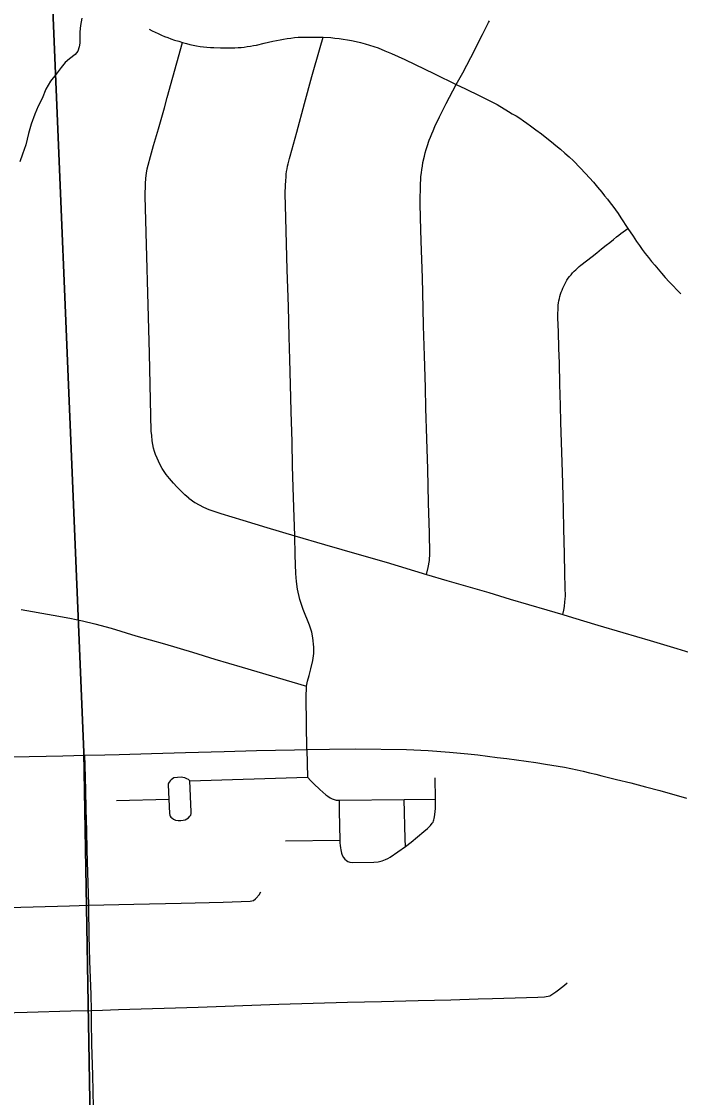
# Model space of a CAD drawing. Extents: x -59 to 82, y -3 to 49.
# Drawn here: x -13.6 to -13.247, y 30.893 to 31.469 of the extents above; entities that cross this region are included whole.
import ezdxf

# ---------------------------------------------------------------- set-up
doc = ezdxf.new("R2010")
doc.units = 0
for name, color, linetype in [('GM_X_City_Street', 7, 'Continuous'), ('GM_X_Corporation', 7, 'Continuous'), ('GM_X_County_Road', 7, 'Continuous'), ('GM_X_Minor_River', 7, 'Continuous')]:
    doc.layers.add(name, color=color, linetype=linetype)

msp = doc.modelspace()

# ---------------------------------------------------------------- linework, layer by layer
at = {"layer": 'GM_X_City_Street'}
for p, q in [((-13.50958, 31.06279), (-13.4468, 31.06462)), ((-13.45848, 31.03074), (-13.42947, 31.03103))]:
    msp.add_line(p, q, dxfattribs=at)
for points in [[(-13.36719, 31.43521), (-13.36374, 31.44138), (-13.35944, 31.44952), (-13.35324, 31.46186), (-13.3514, 31.46553), (-13.34993, 31.46826), (-13.34945, 31.46918)], [(-13.53143, 31.4648), (-13.52981, 31.46394), (-13.52817, 31.46313), (-13.52652, 31.46235), (-13.52485, 31.46161), (-13.52316, 31.46091), (-13.52145, 31.46024), (-13.51974, 31.45961), (-13.51777, 31.45895), (-13.5156, 31.45827), (-13.51354, 31.45768), (-13.51147, 31.45702), (-13.50971, 31.45657), (-13.50783, 31.45616), (-13.50601, 31.45583), (-13.50418, 31.45555), (-13.50236, 31.45531), (-13.50052, 31.45513), (-13.49868, 31.45498), (-13.49683, 31.45489), (-13.49326, 31.45469), (-13.48553, 31.45476), (-13.48387, 31.45487), (-13.48221, 31.45502), (-13.48055, 31.4552), (-13.47891, 31.45541), (-13.47725, 31.45565), (-13.47561, 31.45593), (-13.47409, 31.45627), (-13.46995, 31.4572), (-13.46523, 31.45831), (-13.46334, 31.45874), (-13.46142, 31.45911), (-13.4595, 31.45945), (-13.45758, 31.45974), (-13.45565, 31.46), (-13.45372, 31.46021), (-13.45177, 31.46038), (-13.44983, 31.46051), (-13.43833, 31.46042), (-13.43432, 31.46021), (-13.43207, 31.46), (-13.42984, 31.45974), (-13.42761, 31.45944), (-13.42538, 31.45909), (-13.42317, 31.45869), (-13.42075, 31.45814), (-13.41836, 31.45754), (-13.41596, 31.4569), (-13.41359, 31.45621), (-13.41122, 31.45547), (-13.40887, 31.45469), (-13.4053, 31.45323), (-13.40175, 31.45171), (-13.39822, 31.45014), (-13.39472, 31.44852), (-13.3788, 31.44092), (-13.36719, 31.43521), (-13.36221, 31.43276), (-13.35457, 31.42908), (-13.34534, 31.42441), (-13.33926, 31.42074), (-13.33723, 31.41955), (-13.33523, 31.41833), (-13.33326, 31.41707), (-13.33131, 31.41579), (-13.32937, 31.41446), (-13.32748, 31.41312), (-13.32457, 31.41091), (-13.32164, 31.40869), (-13.31873, 31.40646), (-13.3163, 31.40453), (-13.3139, 31.40255), (-13.31152, 31.40055), (-13.30917, 31.3985), (-13.30686, 31.39642), (-13.30457, 31.39431), (-13.30086, 31.39058), (-13.29801, 31.38757), (-13.29588, 31.38522), (-13.29379, 31.38285), (-13.2916, 31.38021), (-13.2894, 31.37751), (-13.28785, 31.37565), (-13.28635, 31.3738), (-13.28488, 31.37192), (-13.28344, 31.37002), (-13.28204, 31.36809), (-13.28067, 31.36615), (-13.27914, 31.36388), (-13.27545, 31.35818), (-13.27264, 31.35396), (-13.27079, 31.35125), (-13.26926, 31.34907), (-13.2677, 31.3469), (-13.2661, 31.34477), (-13.26447, 31.34265), (-13.2628, 31.34057), (-13.26109, 31.33851), (-13.25741, 31.33421), (-13.25541, 31.33194), (-13.25336, 31.3297), (-13.25129, 31.3275), (-13.24917, 31.32533), (-13.24704, 31.32322)], [(-13.44717, 31.07956), (-13.4474, 31.1071), (-13.44729, 31.11345), (-13.44676, 31.11604), (-13.44581, 31.11915), (-13.44492, 31.12266), (-13.44391, 31.12716), (-13.44343, 31.1308), (-13.44333, 31.13422), (-13.44386, 31.13928), (-13.44442, 31.14229), (-13.44573, 31.14602), (-13.44908, 31.15438), (-13.4508, 31.1597), (-13.45215, 31.16529), (-13.45269, 31.16943), (-13.45302, 31.1737), (-13.45327, 31.18345), (-13.45354, 31.1938), (-13.45402, 31.20891), (-13.45437, 31.21987), (-13.45474, 31.23095), (-13.45495, 31.2441), (-13.4555, 31.26026), (-13.45583, 31.27477), (-13.45619, 31.2881), (-13.45661, 31.30018), (-13.45696, 31.3165), (-13.45752, 31.33603), (-13.45827, 31.36393), (-13.45868, 31.37685), (-13.45853, 31.38134), (-13.45838, 31.38358), (-13.4582, 31.38581), (-13.45806, 31.38722), (-13.45788, 31.38862), (-13.45767, 31.39001), (-13.45741, 31.3914), (-13.45711, 31.39278), (-13.45677, 31.39415), (-13.4564, 31.39551), (-13.45599, 31.39685), (-13.45247, 31.4096), (-13.44834, 31.42505), (-13.44434, 31.43944), (-13.44, 31.45492), (-13.43833, 31.46042)], [(-13.51019, 31.2139), (-13.51236, 31.21574), (-13.51398, 31.21735), (-13.51656, 31.22001), (-13.5184, 31.22199), (-13.52053, 31.22442), (-13.52222, 31.22663), (-13.52374, 31.22879), (-13.52439, 31.22984), (-13.52546, 31.23179), (-13.52646, 31.23368), (-13.52716, 31.23525), (-13.52804, 31.23724), (-13.52856, 31.23893), (-13.529, 31.24062), (-13.52951, 31.24269), (-13.52981, 31.2446), (-13.53005, 31.24747), (-13.53025, 31.24975), (-13.53121, 31.29128), (-13.53356, 31.37544), (-13.53341, 31.38199), (-13.53318, 31.385), (-13.5329, 31.38766), (-13.53241, 31.38997), (-13.53194, 31.39193), (-13.53069, 31.39664), (-13.52907, 31.40246), (-13.5264, 31.41146), (-13.52327, 31.42263), (-13.52171, 31.42823), (-13.51354, 31.45768)], [(-13.38309, 31.17317), (-13.3822, 31.17688), (-13.38158, 31.18062), (-13.38134, 31.18437), (-13.38154, 31.19521), (-13.38206, 31.21148), (-13.38242, 31.22937), (-13.38297, 31.24568), (-13.3835, 31.26209), (-13.38372, 31.27302), (-13.38419, 31.29008), (-13.38471, 31.30612), (-13.38494, 31.31557), (-13.38531, 31.33172), (-13.38587, 31.35128), (-13.38624, 31.36392), (-13.38647, 31.37143), (-13.38633, 31.38228), (-13.38622, 31.38414), (-13.38606, 31.38599), (-13.38586, 31.38784), (-13.38562, 31.38969), (-13.38532, 31.39153), (-13.38498, 31.39336), (-13.3842, 31.3969), (-13.38376, 31.39862), (-13.38329, 31.40032), (-13.38277, 31.40201), (-13.38161, 31.40538), (-13.38098, 31.40705), (-13.3803, 31.40871), (-13.37959, 31.41034), (-13.3786, 31.41263), (-13.3762, 31.41794), (-13.37255, 31.42508), (-13.37087, 31.4284), (-13.36719, 31.43521)], [(-13.3102, 31.15179), (-13.30974, 31.15393), (-13.30936, 31.15599), (-13.30905, 31.15852), (-13.30893, 31.1599), (-13.30883, 31.16165), (-13.30891, 31.166), (-13.30911, 31.17377), (-13.30931, 31.18402), (-13.30966, 31.19777), (-13.30989, 31.20773), (-13.31006, 31.21523), (-13.31044, 31.22775), (-13.31091, 31.24372), (-13.31119, 31.25459), (-13.31141, 31.26345), (-13.31185, 31.27493), (-13.31206, 31.2861), (-13.31231, 31.29417), (-13.3125, 31.3028), (-13.31282, 31.31039), (-13.31264, 31.3172), (-13.31248, 31.31837), (-13.31227, 31.31954), (-13.31203, 31.32069), (-13.31175, 31.32184), (-13.31142, 31.32297), (-13.31104, 31.3241), (-13.31063, 31.3252), (-13.31019, 31.3263), (-13.3097, 31.32737), (-13.30917, 31.32843), (-13.3086, 31.32947), (-13.30799, 31.33049), (-13.3073, 31.33149), (-13.30656, 31.33247), (-13.3058, 31.33342), (-13.305, 31.33435), (-13.30417, 31.33525), (-13.30332, 31.33612), (-13.30243, 31.33697), (-13.30153, 31.33779), (-13.30059, 31.33857), (-13.29453, 31.3432), (-13.29203, 31.34518), (-13.28955, 31.34719), (-13.28708, 31.34923), (-13.28511, 31.35071), (-13.28318, 31.35224), (-13.28149, 31.35362), (-13.28031, 31.35456), (-13.27911, 31.35549), (-13.2779, 31.3564), (-13.27668, 31.3573), (-13.27545, 31.35818)], [(-13.51019, 31.2139), (-13.50694, 31.21164), (-13.50466, 31.21036), (-13.50235, 31.20911), (-13.49947, 31.20786), (-13.49624, 31.20674), (-13.49313, 31.20573), (-13.48132, 31.20217), (-13.46839, 31.19828), (-13.45354, 31.1938), (-13.43769, 31.18918), (-13.41915, 31.18377), (-13.4047, 31.17961), (-13.38309, 31.17317), (-13.37226, 31.16992), (-13.35482, 31.16487), (-13.34984, 31.16351), (-13.33834, 31.15989), (-13.31872, 31.15415), (-13.3102, 31.15179), (-13.30499, 31.15009), (-13.29151, 31.146), (-13.27812, 31.14212), (-13.26343, 31.13771), (-13.24922, 31.13352), (-13.23764, 31.13002)], [(-13.59992, 31.15436), (-13.58266, 31.15133), (-13.57373, 31.14972), (-13.56699, 31.14837)], [(-13.56699, 31.14837), (-13.56051, 31.14678), (-13.55175, 31.14442), (-13.53846, 31.14032), (-13.52322, 31.13594), (-13.5082, 31.13147), (-13.49622, 31.12788), (-13.48175, 31.12354), (-13.44729, 31.11345)], [(-13.44717, 31.07956), (-13.4468, 31.06462), (-13.4449, 31.06267), (-13.44334, 31.06107), (-13.44018, 31.05807), (-13.43691, 31.0553), (-13.43587, 31.05449), (-13.43469, 31.05369), (-13.4336, 31.05308), (-13.43253, 31.05269), (-13.43142, 31.05247), (-13.42987, 31.05236), (-13.39499, 31.05275), (-13.37836, 31.05291)], [(-13.56108, 30.88816), (-13.56152, 30.90535), (-13.56203, 30.92194), (-13.56226, 30.93405), (-13.56227, 30.93992), (-13.56248, 30.94841), (-13.56307, 30.96624), (-13.56343, 30.98007), (-13.56352, 30.98495), (-13.56359, 30.98945), (-13.56369, 30.99627), (-13.56381, 31.00251), (-13.56423, 31.01376), (-13.56446, 31.02572), (-13.56469, 31.03621), (-13.56505, 31.04751), (-13.56527, 31.05775), (-13.56537, 31.0644), (-13.56562, 31.07113), (-13.56579, 31.07646)], [(-13.5489, 31.05231), (-13.52096, 31.05288), (-13.52055, 31.0453), (-13.52041, 31.04437), (-13.52014, 31.04382), (-13.51975, 31.04333), (-13.51928, 31.0429), (-13.51844, 31.04223), (-13.51726, 31.04174), (-13.51592, 31.04152), (-13.51447, 31.04151), (-13.51318, 31.04168), (-13.5122, 31.04196), (-13.51122, 31.0424), (-13.51036, 31.04295), (-13.50958, 31.04382), (-13.50919, 31.04443), (-13.50894, 31.04519), (-13.50885, 31.04608), (-13.50958, 31.06279), (-13.5104, 31.0634), (-13.51126, 31.06387), (-13.51226, 31.06428), (-13.51335, 31.06455), (-13.51423, 31.06466), (-13.51815, 31.06431), (-13.51893, 31.06384), (-13.51958, 31.06335), (-13.52024, 31.06269), (-13.52074, 31.06209), (-13.52099, 31.06156), (-13.52115, 31.06108), (-13.52124, 31.06064), (-13.52096, 31.05288)], [(-13.42987, 31.05236), (-13.42976, 31.04659), (-13.42947, 31.03103), (-13.42938, 31.0295), (-13.4293, 31.02809), (-13.42915, 31.02685), (-13.42898, 31.0258), (-13.42881, 31.02491), (-13.42854, 31.02397), (-13.42815, 31.02291), (-13.42748, 31.02175), (-13.42676, 31.02086), (-13.42587, 31.02009), (-13.42515, 31.01965), (-13.42416, 31.01931), (-13.42282, 31.01909), (-13.41129, 31.0192), (-13.40897, 31.01948), (-13.40672, 31.01995), (-13.40503, 31.02059), (-13.40375, 31.0212), (-13.40251, 31.02192), (-13.39436, 31.02765), (-13.39133, 31.02999), (-13.38461, 31.03556), (-13.38255, 31.03724), (-13.38097, 31.03881), (-13.37999, 31.04002), (-13.37958, 31.04072), (-13.37932, 31.04139), (-13.37916, 31.04192), (-13.37899, 31.04258), (-13.37879, 31.0435), (-13.37864, 31.04471), (-13.37847, 31.04643), (-13.37835, 31.04802), (-13.37836, 31.05291), (-13.37853, 31.06439)], [(-13.39436, 31.02765), (-13.39446, 31.03168), (-13.39499, 31.05275)], [(-13.56369, 30.99627), (-13.53963, 30.99671), (-13.51434, 30.99729), (-13.49188, 30.99794), (-13.48219, 30.99822), (-13.47736, 30.99841), (-13.47646, 30.99858), (-13.47566, 30.99883), (-13.47461, 30.99957), (-13.47423, 30.99999), (-13.47259, 31.00182), (-13.47175, 31.00332)], [(-13.83785, 30.99477), (-13.8305, 30.9954), (-13.82049, 30.99574), (-13.81064, 30.99596), (-13.80151, 30.99588), (-13.79474, 30.99574), (-13.78871, 30.99537), (-13.78212, 30.99461), (-13.77289, 30.99316), (-13.76576, 30.99198), (-13.75928, 30.9911), (-13.75421, 30.99088), (-13.74228, 30.99107), (-13.72655, 30.99132), (-13.72058, 30.99149), (-13.70184, 30.9922), (-13.67101, 30.99306), (-13.64549, 30.99398), (-13.60649, 30.99498), (-13.57392, 30.99586), (-13.56369, 30.99627)], [(-13.56227, 30.93992), (-13.55634, 30.94013), (-13.54776, 30.94044), (-13.50514, 30.94176), (-13.46201, 30.9433), (-13.42543, 30.94432), (-13.40713, 30.94473), (-13.3876, 30.94535), (-13.37017, 30.9457), (-13.35555, 30.94614), (-13.34774, 30.94626), (-13.33577, 30.94665), (-13.32365, 30.94712), (-13.31997, 30.94725), (-13.31904, 30.94737), (-13.31813, 30.94754), (-13.31722, 30.94775), (-13.3156, 30.94881), (-13.31401, 30.94991), (-13.31244, 30.95105), (-13.31091, 30.95223), (-13.3094, 30.95344), (-13.30793, 30.95469)], [(-13.81961, 30.93299), (-13.80698, 30.93332), (-13.78794, 30.93376), (-13.76048, 30.93454), (-13.72504, 30.93547), (-13.71907, 30.93557), (-13.71101, 30.93577), (-13.6789, 30.93668), (-13.65549, 30.93744), (-13.61652, 30.9385), (-13.59671, 30.93911), (-13.57321, 30.93973), (-13.56227, 30.93992)]]:
    msp.add_lwpolyline(points, dxfattribs=at)
at = {"layer": 'GM_X_Corporation'}
for points in [[(-15.07858, 31.99778), (-15.07858, 28.54818), (-13.52299, 28.54818), (-13.53977, 29.62717), (-13.54667, 29.93943), (-13.56634, 31.07809), (-13.58864, 31.61196), (-13.59611, 32.05147), (-14.0925, 32.03375), (-14.87561, 32.00296)], [(-13.52299, 28.54818), (-12.26933, 28.54818), (-12.27027, 28.59659), (-12.2729, 28.785), (-12.27445, 28.85071), (-12.27791, 28.91868), (-12.28038, 28.99768), (-12.28322, 29.16948), (-12.39731, 29.16675), (-12.40536, 29.65746), (-12.4237, 30.70496), (-12.43226, 31.1727), (-12.72864, 31.16365), (-12.73395, 31.43938), (-13.02009, 31.4299), (-13.03296, 31.63451), (-13.58864, 31.61196), (-13.56634, 31.07809), (-13.54667, 29.93943), (-13.53977, 29.62717)]]:
    msp.add_lwpolyline(points, close=True, dxfattribs=at)
at = {"layer": 'GM_X_County_Road'}
for points in [[(-13.56579, 31.07646), (-13.55509, 31.0767), (-13.54739, 31.07686), (-13.53023, 31.07728), (-13.51201, 31.07781), (-13.49122, 31.07837), (-13.474, 31.07892), (-13.45367, 31.0794), (-13.44717, 31.07956), (-13.43495, 31.07972), (-13.42106, 31.07986), (-13.39372, 31.07949), (-13.38214, 31.07892), (-13.37081, 31.07813), (-13.36101, 31.07725), (-13.35568, 31.07668), (-13.3505, 31.076), (-13.34531, 31.07531), (-13.34014, 31.07462), (-13.33495, 31.07391), (-13.32978, 31.07319), (-13.3246, 31.07246), (-13.31942, 31.07172), (-13.31605, 31.07119), (-13.31267, 31.07062), (-13.30931, 31.07001), (-13.30596, 31.06935), (-13.30261, 31.06865), (-13.29928, 31.0679), (-13.29595, 31.06711), (-13.29264, 31.06627), (-13.28933, 31.06539), (-13.28157, 31.06351), (-13.27382, 31.06159), (-13.26608, 31.05962), (-13.25834, 31.05762), (-13.24413, 31.05345)], [(-13.8592, 31.06876), (-13.83817, 31.06941), (-13.78314, 31.07111), (-13.69932, 31.07367), (-13.6316, 31.07503), (-13.5776, 31.07618), (-13.56579, 31.07646)]]:
    msp.add_lwpolyline(points, dxfattribs=at)
at = {"layer": 'GM_X_Minor_River'}
msp.add_lwpolyline([(-13.56748, 31.47055), (-13.56819, 31.46674), (-13.56852, 31.46331), (-13.56848, 31.46027), (-13.56843, 31.45724), (-13.56879, 31.45533), (-13.56951, 31.45304), (-13.57101, 31.45112), (-13.57401, 31.44881), (-13.57626, 31.44688), (-13.5785, 31.44419), (-13.58112, 31.44074), (-13.5841, 31.4369), (-13.5867, 31.43269), (-13.58853, 31.42773), (-13.59075, 31.42352), (-13.59259, 31.41932), (-13.59442, 31.41398), (-13.59587, 31.40902), (-13.5973, 31.40292), (-13.59913, 31.39796), (-13.60059, 31.39376)], dxfattribs=at)

doc.saveas('drawing.dxf')
